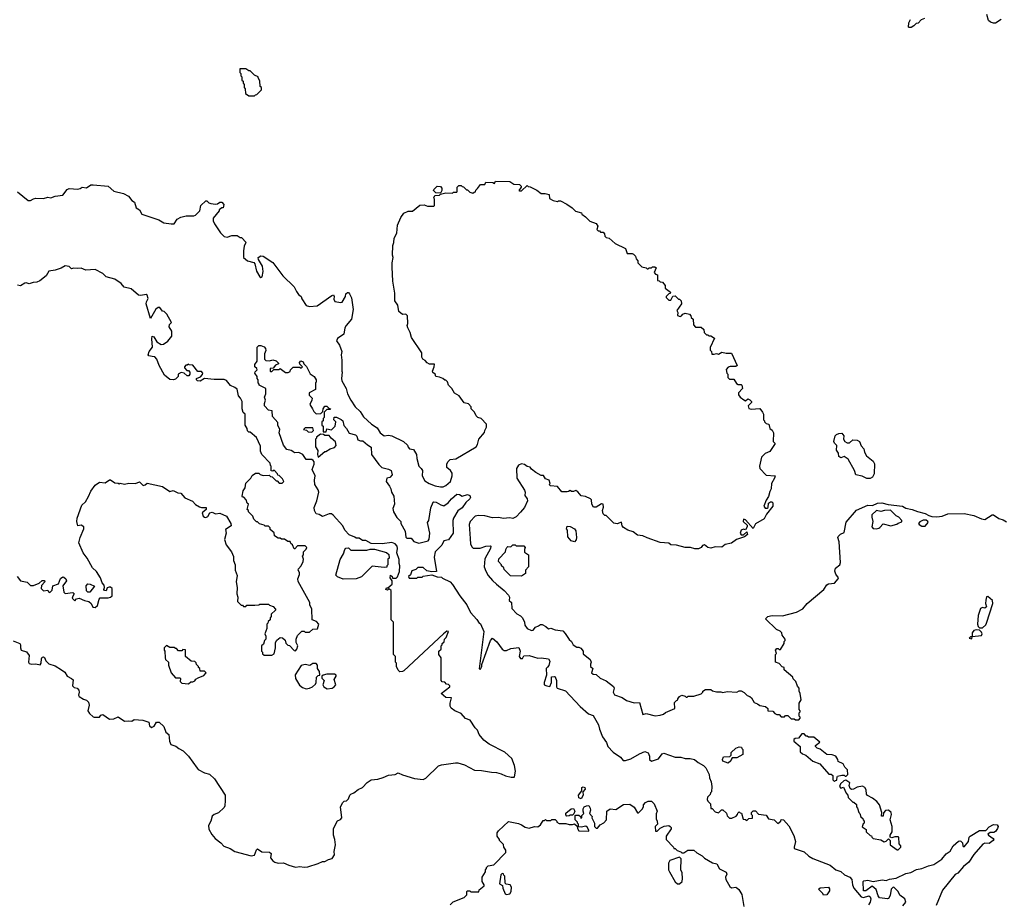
# Model space of a CAD drawing. Extents: x 1861455 to 2058065, y 200073 to 437907.
# Tile 562 of 574: x 1995226 to 2004326, y 410695 to 418863. Entities that reach past the tile are written whole.
import ezdxf

# ---------------------------------------------------------------- set-up
doc = ezdxf.new("R2010")
doc.units = 0

msp = doc.modelspace()

# ---------------------------------------------------------------- linework, layer by layer
at = {"layer": '0CON05XD'}
for points in [[(2003587, 418873), (2003557, 418863), (2003528.3, 418831.7), (2003511.7, 418828.3), (2003490, 418805), (2003465, 418790), (2003445, 418790), (2003440, 418795), (2003442.5, 418835), (2003460, 418865)], [(2004296.4, 418863.6), (2004245, 418832.5), (2004225, 418830), (2004199.3, 418839.3), (2004180, 418855), (2004165, 418910)], [(1997395, 418160), (1997405, 418170), (1997418.3, 418171.7), (1997460, 418215), (1997460, 418235), (1997450, 418245), (1997447, 418297), (1997430, 418325), (1997430, 418335), (1997395, 418350), (1997355, 418390), (1997345, 418390), (1997315, 418410), (1997261.7, 418408.3), (1997260, 418375), (1997270, 418365), (1997270, 418345), (1997280, 418335), (1997280, 418305), (1997290, 418295), (1997290, 418275), (1997300, 418265), (1997300, 418235), (1997310, 418225), (1997311.7, 418181.7), (1997345, 418160), (1997395, 418160)], [(1995205, 417272.5), (1995305, 417193.1), (1995325, 417191.4), (1995354.2, 417205.8), (1995375, 417212), (1995445, 417210), (1995485, 417221.2), (1995515, 417217.5), (1995555, 417232.5), (1995625, 417240), (1995665, 417292.5), (1995685, 417302.5), (1995765, 417297.1), (1995785, 417301.4), (1995805, 417316), (1995845, 417309.1), (1995884.4, 417335.6), (1995905, 417338.1), (1996045, 417324.2), (1996095, 417279.5), (1996185.7, 417255.7), (1996231.2, 417231.2), (1996262.3, 417192.3), (1996287.5, 417175), (1996301.2, 417125), (1996335, 417104.2), (1996355, 417064.3), (1996512.5, 417012.5), (1996557.5, 416985), (1996626.4, 416976.4), (1996655, 416977.5), (1996680.7, 417019.3), (1996715, 417037.5), (1996765, 417050), (1996835, 417050), (1996852.3, 417057.7), (1996892.5, 417095), (1996900, 417145), (1996945, 417190), (1996955, 417190), (1996975, 417170), (1996993, 417163), (1997035, 417157.5), (1997055, 417160), (1997075, 417177.5), (1997095, 417177.5), (1997113.3, 417155), (1997107.5, 417125), (1997095, 417122.5), (1997070, 417105), (1997070, 417095), (1997013, 417027), (1997013.8, 417005), (1997025.8, 416975), (1997082.4, 416892.4), (1997115, 416860), (1997145, 416853.8), (1997187, 416867), (1997235, 416867.5), (1997265, 416850), (1997275, 416850), (1997320, 416805), (1997311.7, 416798.3), (1997300.7, 416769.3), (1997294, 416725), (1997295.8, 416665), (1997330.8, 416635), (1997389.5, 416619.5), (1997399.4, 416605), (1997415, 416540), (1997446.7, 416485), (1997455, 416480), (1997466.7, 416485), (1997476.1, 416533.9), (1997468.8, 416585), (1997432.5, 416645), (1997430, 416665), (1997455, 416680), (1997475, 416677.5), (1997565, 416617.5), (1997657.5, 416495), (1997762.5, 416395), (1997785, 416350), (1997803.6, 416323.6), (1997827.5, 416305), (1997833.9, 416283.9), (1997875, 416222.5), (1997905, 416212.5), (1997975, 416217.5), (1998110, 416315), (1998125, 416320), (1998132.5, 416305), (1998128.3, 416278.3), (1998138.3, 416258.3), (1998195, 416247.5), (1998207, 416253), (1998237.5, 416305), (1998241.7, 416328.3), (1998255, 416340), (1998265, 416340), (1998275, 416330), (1998293, 416293), (1998306.7, 416185), (1998292.5, 416095), (1998243.3, 416036.7), (1998232.5, 416015), (1998222.5, 415955), (1998164.1, 415915.9), (1998153.3, 415895), (1998182.5, 415855), (1998202.5, 415795), (1998197.5, 415765), (1998203.3, 415715), (1998202.5, 415615), (1998207.5, 415605), (1998200, 415545), (1998203.3, 415525), (1998242.5, 415455), (1998256.7, 415405), (1998287.5, 415345), (1998326.7, 415285), (1998371.7, 415241.7), (1998403.4, 415193.4), (1998476.7, 415125), (1998529.3, 415089.3), (1998557.5, 415045), (1998595, 415017.5), (1998635, 415022.5), (1998666.4, 415016.4), (1998773, 414963), (1998809.3, 414929.3), (1998815, 414910), (1998830, 414895), (1998865, 414890), (1998893.3, 414845), (1998898, 414808), (1998913.8, 414735), (1998937.5, 414715), (1998947.5, 414695), (1998947, 414647), (1998970.7, 414600.7), (1999010, 414575), (1999065, 414553.3), (1999115, 414543.3), (1999140, 414545), (1999165, 414557.5), (1999206.4, 414593.6), (1999222.5, 414645), (1999221.7, 414671.7), (1999207.5, 414695), (1999173, 414723), (1999173.6, 414756.4), (1999185, 414780), (1999205, 414797.5), (1999257, 414803), (1999443.3, 414915), (1999456.7, 414935), (1999470, 414985), (1999521.7, 415048.3), (1999523.6, 415066.4), (1999540, 415095), (1999540, 415125), (1999490, 415175), (1999460, 415185), (1999445, 415200), (1999430, 415235), (1999400, 415265), (1999400, 415285), (1999375, 415312.5), (1999335, 415322.5), (1999286.4, 415386.4), (1999245, 415410), (1999220, 415455), (1999190, 415485), (1999180, 415515), (1999165, 415530), (1999155, 415530), (1999137, 415547), (1999105, 415560), (1999072.5, 415565), (1999067, 415587), (1999045, 415602.5), (1999041.2, 415615), (1999057.5, 415655), (1999058.3, 415678.3), (1999015, 415677.5), (1998990.7, 415690.7), (1998973, 415713), (1998952.5, 415725), (1998943.3, 415745), (1998942.5, 415785), (1998846.7, 415925), (1998835, 415970), (1998813.8, 416013.8), (1998807.5, 416035), (1998812.5, 416055), (1998810, 416125), (1998795, 416140), (1998765, 416137.5), (1998730, 416165), (1998720, 416225), (1998692.5, 416265), (1998692.5, 416335), (1998673.3, 416445), (1998667.5, 416575), (1998667.5, 416615), (1998677.5, 416665), (1998672.5, 416685), (1998673.3, 416775), (1998683.3, 416805), (1998686.7, 416845), (1998711.7, 416888.3), (1998717.5, 416965), (1998750, 417035), (1998777.5, 417075), (1998815, 417092.5), (1998857, 417093), (1998925, 417150), (1998965, 417152.5), (1998995, 417140), (1999055, 417140), (1999060, 417145), (1999060, 417205), (1999052.5, 417215), (1999061.7, 417238.3), (1999105, 417240), (1999115, 417250), (1999165, 417262.5), (1999225, 417260), (1999235, 417270), (1999265, 417270), (1999270, 417275), (1999270, 417315), (1999285, 417330), (1999305, 417330), (1999315, 417320), (1999328.3, 417318.3), (1999355, 417290), (1999365, 417290), (1999385, 417270), (1999415, 417260), (1999425, 417270), (1999438.3, 417271.7), (1999441.7, 417288.3), (1999458.3, 417301.7), (1999485, 417340), (1999525, 417340), (1999535, 417360), (1999597.5, 417357.5), (1999615, 417350), (1999625, 417370), (1999755, 417367.5), (1999793, 417343), (1999845, 417340), (1999860, 417325), (1999860, 417315), (1999840, 417285), (1999845, 417280), (1999865, 417280), (1999915, 417330), (1999925, 417320), (1999945, 417317.5), (2000005, 417287.5), (2000045, 417257.5), (2000083, 417257), (2000118.3, 417248.3), (2000121.7, 417211.7), (2000155, 417192.5), (2000195, 417182.5), (2000205, 417190), (2000225, 417187.5), (2000281.7, 417158.3), (2000333, 417123), (2000363, 417093), (2000418.3, 417078.3), (2000420, 417065), (2000455, 417040), (2000495, 417000), (2000555, 416980), (2000570, 416955), (2000560, 416925), (2000571.7, 416911.7), (2000585, 416910), (2000595, 416900), (2000618.3, 416898.3), (2000630, 416885), (2000633, 416863), (2000645, 416850), (2000675, 416842.5), (2000730, 416795), (2000825, 416747.5), (2000841.7, 416701.7), (2000885, 416702.5), (2000900, 416695), (2000917, 416677), (2000923, 416653), (2000940, 416635), (2000940, 416615), (2000975, 416580), (2001015, 416570), (2001025, 416560), (2001035, 416560), (2001045, 416570), (2001065, 416570), (2001075, 416580), (2001095, 416580), (2001108.3, 416568.3), (2001090, 416525), (2001101.7, 416511.7), (2001120, 416505), (2001121.7, 416451.7), (2001135, 416450), (2001145, 416440), (2001168.3, 416438.3), (2001190, 416405), (2001191.7, 416381.7), (2001240, 416345), (2001238.3, 416331.7), (2001225, 416330), (2001200, 416305), (2001200, 416295), (2001225, 416270), (2001245, 416270), (2001261.7, 416308.3), (2001285, 416310), (2001315, 416280), (2001325, 416280), (2001340, 416265), (2001342.5, 416235), (2001300, 416175), (2001307.5, 416155), (2001305, 416130), (2001329.3, 416120.7), (2001343, 416127), (2001355, 416142.5), (2001375, 416150), (2001415, 416140), (2001430, 416125), (2001431.7, 416111.7), (2001450, 416095), (2001453, 416043), (2001471.7, 416021.7), (2001525, 416020), (2001548.3, 415998.3), (2001551.7, 415971.7), (2001575, 415950), (2001585, 415950), (2001595, 415940), (2001615, 415940), (2001648.3, 415918.3), (2001608.3, 415831.7), (2001608.3, 415808.3), (2001620, 415795), (2001621.7, 415771.7), (2001645, 415770), (2001665, 415777.5), (2001685, 415772.5), (2001715, 415790), (2001755, 415780), (2001805, 415780), (2001857.5, 415665), (2001845, 415657.5), (2001793, 415657), (2001775, 415650), (2001755, 415630), (2001760, 415595), (2001770, 415585), (2001770, 415555), (2001785, 415540), (2001825, 415540), (2001850.7, 415500.7), (2001865, 415490), (2001895, 415490), (2001900, 415485), (2001906.4, 415453.6), (2001870, 415415), (2001870, 415395), (2001883.6, 415373.6), (2001918.3, 415348.3), (2001935, 415340), (2001955, 415357.5), (2001975, 415350), (2001990, 415335), (2001990, 415325), (2001960, 415295), (2001965, 415270), (2001985, 415262.5), (2002065, 415267.5), (2002092.5, 415235), (2002100, 415215), (2002100, 415165), (2002110, 415155), (2002110, 415145), (2002125, 415130), (2002150, 415125), (2002160, 415085), (2002179.3, 415069.3), (2002192.5, 415045), (2002190, 414965), (2002207.5, 414945), (2002157.7, 414872.3), (2002116.4, 414853.6), (2002081.7, 414818.3), (2002063.3, 414735), (2002067.5, 414715), (2002123.9, 414653.9), (2002206.7, 414645), (2002203.3, 414625), (2002173.3, 414575), (2002170, 414525), (2002157.7, 414502.3), (2002147.5, 414455), (2002125, 414420), (2002103.3, 414365), (2002115, 414347.5), (2002135, 414347.5), (2002142.5, 414355), (2002147.5, 414395), (2002165, 414407.5), (2002177, 414407), (2002187, 414397), (2002186.7, 414365), (2002127, 414293), (2002105, 414250), (2002025, 414202.5), (2002005, 414160), (2001935, 414240), (2001913.9, 414246.1), (2001913.8, 414223.8)], [(1999115, 417260), (1999071.7, 417261.7), (1999050, 417285), (1999052.5, 417295), (1999085, 417323.3), (1999115, 417322.5), (1999127.5, 417305), (1999127, 417283), (1999115, 417260)], [(1995202.5, 413715), (1995232.5, 413675), (1995295, 413662.5), (1995325, 413633.3), (1995355, 413633.3), (1995407, 413653), (1995435, 413680), (1995455, 413680), (1995460, 413665), (1995426.4, 413633.6), (1995426, 413605), (1995445, 413584), (1995485, 413590), (1995492.5, 413575), (1995505, 413567.5), (1995525, 413590), (1995531.7, 413628.3), (1995585, 413647.5), (1995604.2, 413695.8), (1995625, 413712.5), (1995635, 413710), (1995652.5, 413695), (1995660, 413675), (1995625, 413630), (1995635, 413570), (1995645, 413557.5), (1995717, 413567), (1995730, 413555), (1995717, 413533), (1995710, 413515), (1995735, 413490), (1995750, 413510), (1995775, 413516.7), (1995825, 413492.5), (1995865, 413483.3), (1995887.5, 413465), (1995903.6, 413433.6), (1995925, 413430), (1995945, 413446.7), (1995959.2, 413505), (1995971.3, 413518.7), (1996045, 413518.8), (1996065.9, 413524.1), (1996081.7, 413538.3), (1996080, 413605), (1996065, 413616.7), (1996053.6, 413616.4), (1996035, 413610), (1996025, 413582.5), (1996010, 413585), (1996003.6, 413596.4), (1996010, 413615), (1996007.5, 413635), (1995988.3, 413658.3), (1995973.3, 413705), (1995935, 413763.3), (1995898.8, 413795), (1995850.8, 413885), (1995814.2, 413935), (1995774.2, 414025.8), (1995783.8, 414075), (1995818.9, 414155), (1995819.2, 414175), (1995795, 414190.8), (1995764.2, 414184.2), (1995752.9, 414225), (1995757.5, 414255), (1995801.2, 414375), (1995833.8, 414406.2), (1995863.6, 414456.4), (1995882.5, 414505), (1995925, 414560), (1995963, 414587), (1996015, 414582.5), (1996055, 414610), (1996065, 414610), (1996105, 414582.5), (1996135, 414580), (1996145, 414572.5), (1996155, 414577.5), (1996195, 414570), (1996235, 414577.5), (1996295, 414576.7), (1996335, 414592.5), (1996368.3, 414558.3), (1996385, 414562.5), (1996405, 414580), (1996547, 414547), (1996615, 414502.5), (1996645, 414510), (1996688.3, 414488.3), (1996715, 414487.5), (1996753.9, 414443.9), (1996823.6, 414413.6), (1996850.7, 414380.7), (1996889.3, 414359.3), (1996905, 414353.3), (1996950, 414355), (1996950, 414335), (1996912.5, 414305), (1996922.5, 414275), (1996935, 414263.3), (1996945, 414261.2), (1996965, 414270), (1996985, 414303.3), (1997005, 414311.2), (1997035, 414294.3), (1997075, 414300), (1997136.7, 414275), (1997177.5, 414205), (1997180, 414185), (1997128.3, 414151.7), (1997133.3, 414115), (1997118.3, 414058.3), (1997135, 414010), (1997182.5, 413945), (1997201.7, 413901.7), (1997202.5, 413865), (1997217.5, 413825), (1997217.5, 413775), (1997236.7, 413725), (1997227.5, 413665), (1997237.5, 413615), (1997232.5, 413555), (1997242.5, 413525), (1997240, 413485), (1997271.7, 413451.7), (1997285, 413450), (1997295, 413440), (1997315, 413440), (1997325, 413450), (1997398.3, 413451.7), (1997435, 413452.5), (1997445, 413460), (1997525, 413460), (1997535, 413450), (1997568.3, 413438.3), (1997590, 413415), (1997590, 413405), (1997551.7, 413368.3), (1997550, 413345), (1997540, 413335), (1997540, 413315), (1997521.7, 413298.3), (1997520, 413285), (1997510, 413275), (1997510, 413235), (1997492.5, 413185), (1997500, 413165), (1997500, 413135), (1997490, 413125), (1997478.3, 413091.7), (1997460, 413075), (1997460, 413025), (1997470, 413015), (1997471.7, 413001.7), (1997485, 412990), (1997555, 412990), (1997578.3, 413001.7), (1997590, 413055), (1997590, 413105), (1997603.6, 413126.4), (1997635, 413152.5), (1997655, 413150), (1997678.3, 413128.3), (1997685, 413100), (1997705, 413080), (1997718.3, 413078.3), (1997761.7, 413031.7), (1997775, 413030), (1997787, 413043), (1997797.5, 413075), (1997780, 413105), (1997780, 413135), (1997795, 413170), (1997835, 413210), (1997855, 413210), (1997865, 413200), (1997905, 413200), (1997935, 413230), (1997978.3, 413231.7), (1997990, 413275), (1997968.3, 413298.3), (1997930, 413315), (1997927, 413413), (1997907.5, 413455), (1997906.4, 413476.4), (1997798.3, 413668.3), (1997797.5, 413695), (1997812.5, 413735), (1997811.7, 413751.7), (1997800, 413775), (1997803, 413787), (1997827, 413813), (1997847, 413853), (1997850, 413875), (1997840, 413905), (1997850, 413915), (1997850, 413945), (1997875, 413970), (1997880, 413985), (1997865, 414000), (1997795, 414000), (1997768.3, 413971.7), (1997761.7, 413971.7), (1997748.3, 414008.3), (1997731.7, 414021.7), (1997725, 414040), (1997705, 414040), (1997675, 414060), (1997645, 414060), (1997635, 414070), (1997615, 414070), (1997581.7, 414091.7), (1997578.3, 414118.3), (1997541.7, 414151.7), (1997540, 414165), (1997525, 414180), (1997495, 414180), (1997485, 414190), (1997443, 414203), (1997425, 414220), (1997415, 414220), (1997390, 414245), (1997380, 414275), (1997340, 414315), (1997340, 414325), (1997330, 414335), (1997340, 414385), (1997330, 414395), (1997320, 414425), (1997298.3, 414448.3), (1997285, 414450), (1997281.7, 414458.3), (1997293, 414507), (1997310, 414535), (1997315, 414580), (1997362.5, 414625), (1997375, 414650), (1997405, 414670), (1997435, 414670), (1997448.3, 414658.3), (1997475, 414650), (1997531.7, 414651.7), (1997545, 414640), (1997558.3, 414638.3), (1997595, 414600), (1997605, 414600), (1997625, 414580), (1997651.7, 414578.3), (1997667.5, 414595), (1997655, 414620), (1997625, 414650), (1997611.7, 414651.7), (1997610, 414665), (1997578.3, 414698.3), (1997565, 414690), (1997551.7, 414691.7), (1997550, 414735), (1997543, 414743), (1997540, 414765), (1997462.5, 414845), (1997452.5, 414875), (1997451.7, 414921.7), (1997415, 415000), (1997355, 415050), (1997345, 415050), (1997331.7, 415061.7), (1997330, 415085), (1997310, 415115), (1997310, 415215), (1997293, 415233), (1997282.5, 415265), (1997282.5, 415335), (1997267.5, 415365), (1997247.5, 415385), (1997236.1, 415446.1), (1997215, 415462.5), (1997175, 415480), (1997136.4, 415526.4), (1997116.1, 415536.1), (1997025, 415536.2), (1996935, 415547.5), (1996895, 415522.5), (1996870, 415525), (1996860, 415535), (1996860, 415545), (1996898.3, 415561.7), (1996917, 415583), (1996920, 415595), (1996905, 415610), (1996871.7, 415611.7), (1996825, 415670), (1996792.5, 415672.5), (1996785, 415680), (1996775, 415670), (1996761.7, 415668.3), (1996750, 415655), (1996750, 415645), (1996771.7, 415621.7), (1996785, 415620), (1996800, 415605), (1996800, 415585), (1996788.3, 415571.7), (1996775, 415570), (1996747, 415597), (1996718.3, 415601.7), (1996690, 415585), (1996690, 415565), (1996665, 415540), (1996646.7, 415533.3), (1996615, 415537.5), (1996565, 415577.5), (1996513.8, 415665), (1996494, 415725), (1996475, 415745.8), (1996450.5, 415750.5), (1996420, 415755), (1996413.3, 415765), (1996422, 415795), (1996452.9, 415835), (1996447.5, 415912.5), (1996451.7, 415938.3), (1996465, 415932.5), (1996495, 415886.7), (1996535, 415860), (1996555.6, 415864.4), (1996595, 415890), (1996631.7, 415938.3), (1996632.5, 415985), (1996607.5, 416025), (1996610, 416045), (1996630, 416065), (1996585, 416140), (1996560, 416165), (1996545, 416170), (1996521.7, 416201.7), (1996505, 416202.5), (1996485, 416187.5), (1996435, 416100), (1996396.2, 416235), (1996396.7, 416255), (1996412.5, 416285), (1996405, 416317.5), (1996395, 416322.5), (1996345, 416313.3), (1996325, 416317.5), (1996256.1, 416376.1), (1996191.7, 416391.7), (1996163, 416423), (1996105, 416463.3), (1996025, 416487.5), (1995995, 416516.7), (1995925, 416553.8), (1995837, 416547), (1995795, 416567.5), (1995765, 416562.5), (1995725, 416567.5), (1995705, 416560), (1995682.5, 416582.5), (1995645, 416587.5), (1995610, 416565), (1995555, 416546.7), (1995495, 416540), (1995471.2, 416495), (1995412, 416448)], [(1995412, 416448), (1995385, 416436.2), (1995350, 416435), (1995315, 416420), (1995285, 416430), (1995275, 416427.5), (1995235, 416402.5), (1995205, 416410)], [(1995165, 413122), (1995226.7, 413095), (1995233.8, 413085), (1995232.5, 413055), (1995238.8, 413035), (1995288.3, 413018.3), (1995312.5, 412985), (1995307.8, 412925), (1995315, 412911.1), (1995335, 412904.7), (1995375, 412908.9), (1995415, 412898), (1995425.6, 412915), (1995427.1, 412955), (1995435, 412970), (1995445, 412972.5), (1995455.5, 412965.5), (1995467.5, 412935), (1995495, 412908), (1995555, 412890), (1995612.9, 412852.9), (1995642, 412832), (1995663.6, 412793.6), (1995705, 412773.8), (1995720, 412760), (1995715.6, 412705.6), (1995730.9, 412690.9), (1995756, 412685), (1995773.8, 412665), (1995777.3, 412647.3), (1995770.9, 412619.1), (1995776.9, 412605), (1995815, 412580.6), (1995845, 412572), (1995862, 412555), (1995868.2, 412525), (1995856.7, 412475), (1995870.7, 412450.7), (1995905, 412419.2), (1995915, 412414.4), (1995963.3, 412416.7), (1995977, 412433), (1995995, 412440), (1996055, 412396.7), (1996095, 412401.2), (1996135, 412420), (1996195, 412378.8), (1996235, 412382.5), (1996261.7, 412378.3), (1996285, 412392.5), (1996365, 412387.5), (1996420, 412370), (1996426.2, 412335), (1996445, 412319.2), (1996469.3, 412330.7), (1996489.3, 412370.7), (1996515, 412368.8), (1996558.3, 412328.3), (1996575.9, 412275.9), (1996603.3, 412255), (1996610, 412195), (1996623.2, 412163.2), (1996668.3, 412148.3), (1996695.9, 412125.9), (1996736.2, 412105), (1996786.2, 412055), (1996865, 411943.3), (1996875, 411932), (1996935, 411901.2), (1996979.2, 411889.2), (1997025.7, 411845.7), (1997124.1, 411694.1), (1997126.7, 411645), (1997122.5, 411595), (1997115, 411580), (1997065, 411530), (1997023, 411517), (1997005, 411500), (1996993.3, 411455), (1996972.5, 411415), (1996975, 411380), (1997001.7, 411331.7), (1997033.6, 411293.6), (1997085, 411252.5), (1997111.7, 411221.7), (1997170.7, 411200.7), (1997215, 411173.8), (1997365, 411134), (1997395, 411140), (1997415, 411190), (1997425, 411197.5), (1997465, 411170.8), (1997535, 411168.8), (1997548.8, 411155), (1997543.9, 411113.9), (1997565, 411088.8), (1997585, 411076), (1997615, 411066.2), (1997665, 411070), (1997715, 411047.5), (1997775, 411030), (1997815, 411036), (1997855, 411029.4), (1997887.9, 411032.1), (1997985, 411062.5), (1998025, 411082.5), (1998045, 411082.5), (1998080.7, 411099.3), (1998115, 411110), (1998136.4, 411143.6), (1998133.3, 411175), (1998146.2, 411235), (1998140, 411285), (1998127.5, 411325), (1998127.5, 411385), (1998162, 411458), (1998190.5, 411469.5), (1998202, 411485), (1998192.5, 411585), (1998212.5, 411625), (1998225, 411637.5), (1998247, 411643), (1998265, 411660), (1998276.7, 411695), (1998285, 411703.3), (1998315, 411716.2), (1998353, 411747), (1998393.3, 411765), (1998438.3, 411811.7), (1998475, 411836.2), (1998535, 411843.3), (1998585, 411856.2), (1998635, 411878.8), (1998695, 411886.7), (1998725, 411900), (1998765, 411881.2), (1998875, 411849.2), (1998955, 411839.2), (1998978.9, 411851.1), (1999097.5, 411965), (1999125, 411976), (1999255, 411993.8), (1999275, 411993.8), (1999335.9, 411975.9), (1999430, 411925), (1999493.6, 411923.6), (1999585, 411906.2), (1999633.3, 411903.3), (1999675, 411892.5), (1999715, 411873.3), (1999768.3, 411861.7), (1999795, 411860), (1999800, 411865), (1999807.5, 411915), (1999799.3, 411969.3), (1999775, 412032.5), (1999710.5, 412090.5), (1999565, 412166.2), (1999515, 412203.3), (1999471.2, 412255), (1999456, 412295), (1999435.7, 412315.7), (1999388.3, 412388.3), (1999345, 412403.3), (1999305, 412450), (1999246.7, 412475), (1999215, 412500), (1999205.8, 412515.8), (1999204, 412545), (1999217.5, 412595), (1999165, 412597.5), (1999120, 412635), (1999200, 412695), (1999200, 412705), (1999188.3, 412718.3), (1999171.7, 412721.7), (1999155, 412740), (1999131.7, 412741.7), (1999120, 412755), (1999120, 412965), (1999100, 412995), (1999100, 413025), (1999120, 413045), (1999120, 413075), (1999130, 413085), (1999130, 413095), (1999148.3, 413111.7), (1999153, 413137), (1999167, 413153), (1999188.3, 413208.3), (1999175, 413210), (1999143.6, 413186.4), (1998775, 412842.5), (1998763, 412837), (1998740, 412835), (1998725, 412850), (1998710, 412885), (1998710, 412915), (1998700, 412925), (1998700, 412975), (1998680, 412995), (1998680, 413295), (1998660, 413315), (1998660, 413585), (1998645, 413600), (1998635, 413600), (1998625, 413590), (1998610, 413595), (1998615, 413610), (1998628.3, 413611.7), (1998670, 413645), (1998670, 413675), (1998650, 413705), (1998651.7, 413728.3), (1998670, 413715), (1998671.7, 413701.7), (1998705, 413700), (1998717, 413713), (1998737, 413763), (1998740, 413815), (1998732.5, 413835), (1998731.7, 413871.7), (1998712.5, 413935), (1998718.8, 413975), (1998715.9, 413995.9), (1998697.3, 414017.3), (1998665, 414031.2), (1998575, 414017.5), (1998475, 414020), (1998425, 414050), (1998395, 414050), (1998365, 414070), (1998335, 414070), (1998325, 414080), (1998271.7, 414101.7), (1998230, 414145), (1998213, 414183), (1998123.9, 414283.9), (1998107.5, 414295), (1998085, 414294), (1998025, 414272), (1997995, 414289.2), (1997967.5, 414295), (1997950, 414325), (1997946.2, 414355), (1997972.5, 414415), (1997991.2, 414495), (1997985.7, 414515.7), (1997954.2, 414565), (1997950, 414605), (1997956.4, 414646.4), (1997928.8, 414705), (1997946.7, 414755), (1997947, 414777), (1997939.3, 414789.3), (1997925, 414796.7), (1997875, 414797.5), (1997842.7, 414842.7), (1997824.3, 414854.3), (1997805, 414861.4), (1997765, 414860), (1997749.3, 414870.7), (1997735, 414880.8), (1997695, 414890), (1997665, 414931.2), (1997624.2, 415045), (1997630, 415075), (1997613.3, 415115), (1997610.7, 415140.7), (1997562.5, 415195), (1997558.3, 415248.3), (1997525, 415252.5), (1997490, 415295), (1997487.5, 415315), (1997497.5, 415345), (1997487.5, 415375), (1997500, 415405), (1997500, 415455), (1997440, 415485), (1997440, 415495), (1997430, 415505), (1997430, 415535), (1997420, 415545), (1997420, 415565), (1997400, 415595), (1997401.7, 415608.3), (1997420, 415625), (1997418.3, 415638.3), (1997400, 415655), (1997400, 415675), (1997420, 415705), (1997420, 415835), (1997435, 415850), (1997455, 415850), (1997485, 415837.5), (1997497.5, 415825), (1997502.5, 415805), (1997487.5, 415775), (1997487.5, 415745), (1997490, 415725), (1997501.7, 415711.7), (1997535, 415710), (1997565, 415717.5), (1997595, 415710), (1997618.3, 415688.3), (1997618.3, 415681.7), (1997591.7, 415668.3), (1997568.3, 415641.7), (1997541.7, 415638.3), (1997540, 415615), (1997545, 415610), (1997555, 415610), (1997575, 415630), (1997625, 415630), (1997635, 415640), (1997683, 415603), (1997707, 415603), (1997725, 415610), (1997730, 415625), (1997755, 415650), (1997815, 415650), (1997828.3, 415641.7), (1997840, 415655), (1997815, 415680), (1997812.5, 415695), (1997825, 415710), (1997845, 415700), (1997851.7, 415681.7), (1997877, 415657), (1997909.3, 415589.3), (1997946.7, 415565), (1997967.5, 415535), (1997967, 415513), (1997960, 415505), (1997960, 415445), (1997900, 415415), (1997903, 415393), (1997930, 415365), (1997927.5, 415345), (1997907.5, 415305), (1997932.5, 415265)], [(1997932.5, 415265), (1997945, 415240), (1997965, 415220), (1998008.3, 415221.7), (1998028.3, 415241.7), (1998030, 415265), (1998045, 415290), (1998065, 415290), (1998081.7, 415271.7), (1998100, 415265), (1998095, 415260), (1998065, 415260), (1998040, 415235), (1998040, 415185), (1998030, 415175), (1998030, 415155), (1998020, 415145), (1998020, 415115), (1998030, 415105), (1998031.7, 415051.7), (1998058.3, 415051.7), (1998065, 415080), (1998107, 415073), (1998142.5, 415105), (1998147.5, 415145), (1998130, 415165), (1998131.7, 415188.3), (1998155, 415187.5), (1998198.3, 415168.3), (1998213.6, 415153.6), (1998222, 415112), (1998246.7, 415085), (1998270.5, 415040.5), (1998330, 415025), (1998341.7, 415011.7), (1998350.7, 414980.7), (1998375, 414970), (1998398.8, 414968.8), (1998441.7, 414931.7), (1998475, 414912.5), (1998476.7, 414845), (1998545, 414750), (1998573, 414723), (1998635, 414707.5), (1998660, 414695), (1998670, 414655), (1998648.3, 414631.7), (1998620, 414625), (1998612.5, 414595), (1998645, 414550), (1998657.5, 414525), (1998662.5, 414495), (1998685, 414460), (1998689.2, 414385), (1998676.2, 414345), (1998680, 414315), (1998710.7, 414260.7), (1998750, 414225), (1998747.5, 414205), (1998787.5, 414135), (1998795, 414080), (1998805, 414070), (1998845, 414070), (1998870, 414040), (1998913.6, 414023.6), (1999000, 414045), (1999009.3, 414060.7), (1999016.2, 414115), (1999002.5, 414187.5), (1998994, 414215), (1999006, 414235), (1999025, 414350), (1999047, 414403), (1999055, 414407.5), (1999075, 414403.3), (1999117.3, 414377.3), (1999145, 414370), (1999185, 414396.7), (1999217.5, 414435), (1999265, 414475.8), (1999290, 414475), (1999315, 414460), (1999365, 414472.5), (1999387.5, 414465), (1999392.5, 414445), (1999387.5, 414435), (1999350, 414400), (1999315, 414351.2), (1999275.8, 414324.2), (1999234.3, 414255.7), (1999228.6, 414235), (1999231.2, 414115), (1999190, 414055), (1999145.6, 414044.4), (1999128, 414005), (1999066.7, 413945), (1999057.5, 413895), (1999078.3, 413761.7), (1999035, 413760), (1998988.3, 413768.3), (1998955, 413800), (1998905, 413800), (1998888.3, 413781.7), (1998851.7, 413768.3), (1998838.3, 413731.7), (1998820, 413715), (1998825, 413700), (1998895, 413700), (1998905, 413710), (1998945, 413710), (1998955, 413720), (1999035, 413730), (1999085, 413712.5), (1999125, 413710), (1999135, 413700), (1999205, 413666.7), (1999225, 413642.5), (1999295, 413537.5), (1999360, 413455), (1999391.7, 413381.7), (1999449.5, 413319.5), (1999472.5, 413285), (1999485, 413277.5), (1999517, 413207), (1999471.7, 412861.7), (1999485, 412860), (1999497.5, 412885), (1999498.3, 412901.7), (1999576.7, 413125), (1999595, 413146.7), (1999635, 413111.2), (1999685.5, 413045.5), (1999702.4, 413032.4), (1999725, 413032.2), (1999765, 413048.8), (1999838.8, 413058.8), (1999850, 413025), (1999842.2, 412975), (1999855, 412957.5), (1999872.5, 412957.5), (1999886.7, 412983.3), (1999935, 412984.4), (2000015, 412959.4), (2000045.7, 412964.3), (2000114.2, 412955), (2000126.7, 412933.3), (2000115.8, 412894.2), (2000103.3, 412876.7), (2000092.5, 412865), (2000093.3, 412805), (2000072.9, 412735), (2000074.2, 412715), (2000096.4, 412703.6), (2000125, 412700), (2000140, 412735), (2000141.7, 412788.3), (2000165, 412792.5), (2000175, 412787.5), (2000187.5, 412755), (2000187.5, 412695), (2000192.5, 412685), (2000269.1, 412659.1), (2000405, 412512.5), (2000482.5, 412445), (2000525, 412430), (2000576, 412345), (2000584.2, 412305), (2000612, 412235), (2000650, 412180), (2000661.2, 412145), (2000712.3, 412092.3), (2000777.5, 412045), (2000803.9, 412013.9), (2000826.4, 412013.6), (2000875, 412030), (2000955, 412076.7), (2001005, 412098), (2001035.8, 412085.8), (2001046.2, 412055), (2001046.7, 412025), (2001065, 412008.8), (2001130.5, 412029.5), (2001164.5, 412075.5), (2001178.3, 412081.7), (2001285, 412046.2), (2001335, 412046.2), (2001375.9, 412034.1), (2001423.6, 412033.6), (2001463.6, 412023.6), (2001497.5, 411995), (2001545, 411970), (2001566.1, 411946.1), (2001597.5, 411885), (2001600, 411855), (2001616.4, 411816.4), (2001622.5, 411775), (2001620, 411725), (2001610, 411715), (2001608.3, 411701.7), (2001583, 411677), (2001580, 411655), (2001585, 411640), (2001610, 411615), (2001615, 411570), (2001625, 411570), (2001655, 411540), (2001685, 411530), (2001711.7, 411558.3), (2001725, 411560), (2001758.3, 411528.3), (2001763, 411503), (2001785, 411482.5), (2001807, 411483), (2001848.3, 411501.7), (2001860, 411515), (2001861.7, 411528.3), (2001875, 411540), (2001885, 411530), (2001898.3, 411528.3), (2001911.7, 411471.7), (2001935, 411470), (2001945, 411460), (2001965, 411480), (2001998.3, 411481.7), (2002000, 411505), (2001990, 411515), (2001990, 411535), (2002005, 411550), (2002025, 411550), (2002055, 411520), (2002125, 411510), (2002147, 411477), (2002200, 411465), (2002233, 411433), (2002260, 411455), (2002265, 411470), (2002285, 411467.5), (2002335, 411410), (2002381.7, 411321.7), (2002397.5, 411265), (2002382.5, 411215), (2002385, 411200), (2002475, 411170), (2002520.7, 411130.7), (2002555, 411110), (2002715, 411046.7), (2002767.5, 411005), (2002815, 410987.5), (2002847.8, 410957.8), (2002897.3, 410937.3), (2002915.4, 410915), (2002923.2, 410865), (2002935.8, 410835), (2003003.3, 410755), (2003025, 410747.5), (2003075, 410762.5), (2003087.5, 410755), (2003093, 410737), (2003085.9, 410704.1), (2003070.7, 410679.3)], [(1997925, 415050), (1997940, 415065), (1997935, 415090), (1997865, 415090), (1997850, 415075), (1997878.3, 415068.3), (1997893, 415053), (1997925, 415050)], [(1997985, 414820), (1998045, 414870), (1998055, 414870), (1998095, 414897.5), (1998135, 414907.5), (1998151.7, 414928.3), (1998145, 414960), (1998103.6, 414993.6), (1998085, 415020), (1998045, 415020), (1998035, 415030), (1998005, 415032.5), (1997970, 415005), (1997970, 414995), (1997960, 414985), (1997960, 414915), (1997981.7, 414881.7), (1997977.5, 414845), (1997985, 414820)], [(2003055, 414621.5), (2003013, 414643), (2002954.2, 414655), (2002940, 414695), (2002881.2, 414801.2), (2002846.4, 414826.4), (2002815, 414813.8), (2002796.7, 414825), (2002793.8, 414855), (2002775.7, 414885), (2002777.4, 414927.4), (2002757.7, 414947.7), (2002751.2, 414965), (2002763.3, 415015), (2002775, 415027.5), (2002795, 415037.5), (2002825, 415040), (2002841.2, 415015), (2002840, 414985), (2002852.5, 414965), (2002875, 414950), (2002895, 414952.5), (2002925, 414978.6), (2002965, 414976.2), (2002988.1, 414965), (2003002.5, 414922.5), (2003026.7, 414895), (2003033.3, 414865), (2003051.7, 414831.7), (2003112.9, 414782.9), (2003127, 414757), (2003121.5, 414665), (2003106.4, 414635), (2003085, 414622.9), (2003055, 414621.5)], [(2001913.8, 414223.8), (2001950, 414190), (2001950, 414175), (2001935, 414147.5), (2001915, 414154), (2001895, 414144.2), (2001883.3, 414115), (2001895, 414102.5), (2001915, 414102.5), (2001945, 414127.5), (2001952.5, 414105), (2001925, 414083.3), (2001851.7, 414058.3), (2001805, 414023.3), (2001747.5, 414012.5), (2001715, 413986.2), (2001655, 413988.8), (2001615, 413976.7), (2001585, 413982.5), (2001555, 414008), (2001536.9, 414003.1), (2001525, 413983.3), (2001498.3, 413971.7), (2001465, 413971.2), (2001425, 413983.3), (2001375, 413983.3), (2001296.4, 414006.4), (2001245, 414007.5), (2001225, 414022.5), (2001145, 414030), (2001025, 414072.5), (2000985, 414092.5), (2000935, 414097.5), (2000895, 414130), (2000845, 414143.3), (2000805, 414167.5), (2000793.3, 414185), (2000788.3, 414218.3), (2000748.3, 414201.7), (2000718.3, 414208.3), (2000645, 414280), (2000635, 414280), (2000620, 414295), (2000612.5, 414325), (2000621.7, 414358.3), (2000620, 414385), (2000603, 414387), (2000555, 414357.5), (2000528.3, 414358.3), (2000513, 414383), (2000510, 414425), (2000500, 414435), (2000456.4, 414456.4), (2000415, 414462.5), (2000385, 414500), (2000365, 414510), (2000345, 414502.5), (2000325, 414502.5), (2000315, 414510), (2000297, 414503), (2000285, 414497.5), (2000235, 414497.5), (2000195, 414547.5), (2000133, 414553), (2000120, 414565), (2000130, 414575), (2000120, 414605), (2000085, 414620), (2000068.3, 414648.3), (2000045, 414650), (1999995, 414677.5), (1999957, 414707), (1999945, 414727.5), (1999915, 414733.3), (1999890.7, 414750.7), (1999865, 414756.7), (1999837.5, 414745), (1999817.5, 414715), (1999820, 414625), (1999890, 414515), (1999897.5, 414495), (1999893.3, 414465), (1999915, 414432.5), (1999918.8, 414415), (1999892.5, 414355), (1999855, 414310), (1999813, 414267), (1999785, 414252.5), (1999755, 414257.5), (1999695, 414252.5), (1999655, 414260), (1999595, 414256.7), (1999526.4, 414276.4), (1999465, 414281.2), (1999435, 414273.3), (1999390, 414225), (1999380, 414195), (1999388.3, 414068.3), (1999393.3, 414015), (1999407, 413987), (1999418.3, 413978.3), (1999483, 413977), (1999535, 413996.7), (1999575, 414000), (1999580, 413995), (1999577.5, 413975), (1999525, 413880), (1999520, 413805), (1999533.3, 413765), (1999556.4, 413726.4), (1999595, 413677.5), (1999632.5, 413645), (1999705, 413586.7), (1999745, 413542.5), (1999752.5, 413525), (1999750, 413495), (1999770, 413475), (1999775, 413420), (1999820.7, 413370.7), (1999855, 413352.5), (1999873.3, 413335), (1999890, 413295), (1999894, 413265), (1999917.5, 413235), (1999955, 413216.7), (1999971.7, 413218.3), (1999991.7, 413248.3), (2000021.7, 413258.3), (2000038.3, 413271.7), (2000055, 413272.5), (2000090, 413255), (2000113, 413233), (2000135, 413236.7), (2000175, 413222), (2000245, 413212.5), (2000268.3, 413188.3), (2000305, 413132.5), (2000326.4, 413116.4), (2000342.5, 413085), (2000375, 413062.5), (2000395, 413062.5), (2000413, 413053), (2000432.5, 413025), (2000435, 413000), (2000498.3, 412948.3), (2000506.7, 412925), (2000500, 412905), (2000502.5, 412885), (2000522.5, 412865), (2000510, 412825), (2000525, 412813.3), (2000555, 412810), (2000590, 412775), (2000645, 412751.2), (2000715, 412697.5), (2000720, 412685), (2000711.9, 412645), (2000722.8, 412622.8), (2000795, 412596.2), (2000835, 412570), (2000905, 412547.5), (2000955, 412550), (2000985, 412440), (2001015, 412450), (2001098.3, 412428.3), (2001145, 412432.5), (2001175, 412442.5), (2001195, 412460), (2001280, 412495), (2001278.3, 412551.7), (2001295, 412570), (2001310, 412575), (2001310, 412585), (2001325, 412607.5), (2001345, 412617.5), (2001375, 412610), (2001385, 412600), (2001395, 412600), (2001405, 412610), (2001455, 412610), (2001525, 412630), (2001540, 412645), (2001540, 412655), (2001565, 412670), (2001585, 412672.5), (2001615, 412670), (2001628.3, 412658.3), (2001665, 412650), (2001705, 412650), (2001725, 412642.5), (2001765, 412652.5), (2001855, 412647.5), (2001875, 412660), (2001895, 412660), (2001923, 412643), (2001950, 412615), (2001975, 412607.5), (2001990, 412595), (2002015, 412552.5), (2002045, 412540), (2002065, 412522.5), (2002120, 412515), (2002140, 412495), (2002140, 412475), (2002185, 412470), (2002205, 412450), (2002225, 412440), (2002245, 412440), (2002265, 412420), (2002295, 412420), (2002305, 412430), (2002325, 412430), (2002355, 412400), (2002385, 412400), (2002395, 412390), (2002428.3, 412391.7), (2002440, 412405), (2002440, 412415), (2002430, 412425), (2002430, 412455), (2002440, 412465), (2002440, 412475), (2002430, 412485), (2002430, 412545), (2002447.5, 412575), (2002440, 412635), (2002430, 412655), (2002430, 412685), (2002413, 412703), (2002400, 412745), (2002375, 412770), (2002370, 412785), (2002291.7, 412851.7), (2002290, 412875), (2002271.7, 412881.7), (2002245, 412910), (2002210, 412925), (2002210, 412995), (2002220, 413005), (2002210, 413035), (2002225, 413050), (2002235, 413050), (2002245, 413040), (2002258.3, 413041.7), (2002290, 413095), (2002290, 413115), (2002300, 413125), (2002300, 413135), (2002273, 413173), (2002270, 413195), (2002255, 413210), (2002220, 413225), (2002120, 413325), (2002140, 413345), (2002165, 413352.5), (2002185, 413356.7), (2002275, 413352.5), (2002405, 413387.5), (2002465, 413417.5), (2002503.3, 413465), (2002657.5, 413595), (2002685, 413640), (2002701.7, 413648.3), (2002757, 413653), (2002791.2, 413695), (2002792, 413705), (2002768.4, 413738.4), (2002759.1, 413765), (2002765, 413792.2), (2002805.7, 413825), (2002811.9, 413845), (2002800, 414035), (2002787.5, 414075), (2002790, 414085), (2002811.7, 414108.3), (2002845, 414123.3), (2002865, 414218.8), (2002961.1, 414328.9), (2003065, 414376.5), (2003107.3, 414372.7), (2003155, 414394), (2003195, 414395.8), (2003251.7, 414381.7), (2003385, 414366), (2003415, 414347.5), (2003475, 414336.7), (2003525, 414316.7), (2003595, 414298.8), (2003628.3, 414278.3), (2003655, 414270), (2003703.6, 414266.4), (2003750, 414275), (2003805, 414293.8), (2003955, 414296.7), (2004045, 414281.2), (2004115, 414248.8), (2004145, 414243.8), (2004213.9, 414286.1), (2004225, 414286.7), (2004275, 414252.5), (2004315, 414240), (2004345, 414222.5)], [(2003145, 414157.5), (2003165, 414163.3), (2003175, 414167.5), (2003205, 414202.5), (2003275.9, 414184.1), (2003331.7, 414198.3), (2003345, 414210), (2003378.3, 414221.7), (2003380, 414235), (2003350, 414265), (2003325, 414277.5), (2003275, 414330), (2003217, 414327), (2003185, 414316.7), (2003145, 414326.7), (2003101.2, 414285), (2003100, 414265), (2003112, 414225), (2003102.5, 414175), (2003115, 414160), (2003145, 414157.5)], [(2003595, 414182.5), (2003622.5, 414215), (2003620, 414225), (2003605, 414236.7), (2003575, 414237.5), (2003545, 414222.5), (2003533, 414207), (2003540, 414195), (2003565, 414182.5), (2003595, 414182.5)], [(2000355, 414037.5), (2000322.5, 414045), (2000293, 414083), (2000290, 414145), (2000280, 414155), (2000285, 414180), (2000315, 414177.5), (2000355, 414157.5), (2000367, 414137), (2000372.5, 414075), (2000370, 414055), (2000355, 414037.5)], [(1998215, 413690), (1998163, 413713), (1998148.3, 413728.3), (1998188.3, 413871.7), (1998217.5, 413925), (1998230, 413965), (1998241.7, 413978.3), (1998265, 413980), (1998285, 413960), (1998435, 413960), (1998465, 413967.5), (1998505, 413967.5), (1998617, 413937), (1998638.3, 413918.3), (1998640, 413885), (1998630, 413875), (1998630, 413825), (1998620, 413815), (1998618.3, 413801.7), (1998595, 413797.5), (1998485, 413812.5), (1998386.1, 413713.9), (1998335, 413693.3), (1998215, 413690)], [(1999865, 413720), (1999761.7, 413721.7), (1999705, 413780), (1999700, 413795), (1999680, 413815), (1999680, 413825), (1999652.5, 413855), (1999655, 413880), (1999717, 413943), (1999717.5, 413965), (1999727, 413983), (1999738.3, 413991.7), (1999765, 413990), (1999785, 414010), (1999805, 414010), (1999815, 414000), (1999885, 414000), (1999897.5, 413985), (1999890, 413965), (1999891.7, 413941.7), (1999930, 413915), (1999930, 413805), (1999900, 413775), (1999900, 413745), (1999865, 413720)], [(1995855, 413570), (1995843, 413583), (1995840.7, 413629.3), (1995855, 413646.7), (1995876.4, 413646.4), (1995917, 413627), (1995875, 413572.5), (1995855, 413570)], [(2004095, 413240), (2004125, 413242.5), (2004155, 413270), (2004162.5, 413285), (2004218.8, 413465), (2004216.2, 413495), (2004175, 413530), (2004161.7, 413528.3), (2004153.9, 413496.1), (2004152.5, 413465), (2004160, 413435), (2004147, 413423), (2004125, 413430), (2004105, 413421.2), (2004082.9, 413355), (2004076.7, 413275), (2004083, 413253), (2004095, 413240)], [(2004025, 413140), (2004030, 413160), (2004115, 413171.2), (2004122.5, 413185), (2004115, 413200), (2004095, 413220), (2004065, 413223.3), (2004045, 413216.2), (2004028.8, 413195), (2004030, 413160), (2004013.3, 413156.7), (2004000, 413145), (2004025, 413140)], [(1996785, 412722.5), (1996808.3, 412741.7), (1996827, 412743), (1996845, 412752.5), (1996853.6, 412766.4), (1996875, 412780), (1996928.3, 412801.7), (1996950, 412825), (1996935, 412840), (1996895, 412840), (1996890, 412865), (1996880, 412875), (1996880, 412885), (1996861.7, 412901.7), (1996858.3, 412918.3), (1996845, 412930), (1996811.7, 412931.7), (1996760, 412975), (1996758.3, 413038.3), (1996735, 413040), (1996725, 413030), (1996695, 413030), (1996675, 413050), (1996665, 413050), (1996655, 413060), (1996615, 413060), (1996581.7, 413078.3), (1996560, 413055), (1996560, 413035), (1996567.5, 413025), (1996570, 412965), (1996575, 412950), (1996600, 412925), (1996602.5, 412895), (1996627.5, 412825), (1996665, 412780), (1996705, 412780), (1996711.7, 412771.7), (1996710, 412745), (1996725, 412730), (1996785, 412722.5)], [(1997875, 412676), (1997905, 412683.3), (1997933.8, 412696.2), (1997959.3, 412720.7), (1997967.5, 412735), (1997970, 412785), (1997985, 412800), (1998000, 412805), (1997997, 412837), (1997980, 412865), (1997980, 412895), (1997965, 412910), (1997935, 412910), (1997907.5, 412892.5), (1997865, 412903.3), (1997826.2, 412893.8), (1997772.5, 412807.5), (1997774, 412774), (1997811.4, 412711.4), (1997840.3, 412690.3), (1997875, 412676)], [(1998067.4, 412677.4), (1998115, 412684.2), (1998134, 412695), (1998147.5, 412715), (1998131.2, 412765), (1998150, 412795), (1998150, 412805), (1998135, 412812.5), (1998065, 412813.3), (1998030, 412805), (1998020, 412795), (1998020, 412775), (1998040, 412755), (1998027.5, 412715), (1998036.2, 412695), (1998067.4, 412677.4)], [(2002755, 411820), (2002765, 411830), (2002778.3, 411831.7), (2002780, 411865), (2002785, 411870), (2002825, 411880), (2002845, 411880), (2002855, 411870), (2002865, 411870), (2002880, 411885), (2002877, 411927), (2002851.7, 411951.7), (2002837.5, 411985), (2002790, 412005), (2002787.5, 412025), (2002770, 412055), (2002735, 412067.5), (2002685, 412070), (2002625, 412120), (2002595, 412130), (2002580, 412145), (2002580, 412155), (2002620, 412185), (2002565, 412230), (2002515, 412230), (2002505, 412240), (2002495, 412240), (2002475, 412260), (2002455, 412260), (2002425, 412220), (2002393, 412217), (2002381.7, 412208.3), (2002380, 412195), (2002440, 412145), (2002440, 412095), (2002460, 412075), (2002490, 412065), (2002555, 412007.5), (2002620, 411985), (2002705, 411890), (2002725, 411890), (2002740, 411875), (2002740, 411835), (2002755, 411820)], [(2001775, 411990), (2001725, 412010), (2001720, 412025), (2001731.7, 412048.3), (2001788.3, 412051.7), (2001800, 412065), (2001801.7, 412088.3), (2001845, 412130), (2001875, 412140), (2001898.3, 412138.3), (2001900, 412125), (2001910, 412115), (2001908.3, 412071.7), (2001855, 412040), (2001811.7, 412038.3), (2001800, 412025), (2001798.3, 412011.7), (2001775, 411990)], [(2000415, 411660), (2000395, 411670), (2000390, 411695), (2000420, 411735), (2000420, 411765), (2000435, 411772.5), (2000450, 411765), (2000451.7, 411748.3), (2000430, 411725), (2000432.5, 411695), (2000415, 411660)], [(2003345, 411190), (2003370, 411215), (2003370, 411225), (2003352.5, 411245), (2003350, 411305), (2003345, 411310), (2003315, 411310), (2003285, 411300), (2003270, 411305), (2003270, 411325), (2003290, 411355), (2003290, 411405), (2003270, 411465), (2003284, 411515), (2003280, 411535), (2003255, 411554.3), (2003226.9, 411553.1), (2003208.3, 411531.7), (2003205, 411500), (2003191.7, 411501.7), (2003192.5, 411535), (2003173.6, 411603.6), (2003147.5, 411635), (2003107.3, 411667.3), (2003060.7, 411690.7), (2003052.5, 411705), (2003050, 411745), (2003036.4, 411766.4), (2003015, 411776.7), (2002965, 411767.5), (2002931.7, 411748.3), (2002915, 411747.5), (2002902.5, 411755), (2002893, 411783), (2002898.3, 411808.3), (2002861.7, 411831.7), (2002841.7, 411828.3), (2002811.7, 411798.3), (2002803, 411773), (2002815, 411760), (2002838.3, 411768.3), (2002863, 411713), (2002880, 411695), (2002881.7, 411671.7), (2002925, 411630), (2002935, 411630), (2002958.3, 411608.3), (2002960, 411585), (2002970, 411575), (2002980, 411535), (2002990, 411525), (2003000, 411495), (2003018.3, 411478.3), (2003020, 411465), (2003030, 411455), (2003030, 411435), (2003021.7, 411428.3), (2003011.7, 411401.7), (2003048.3, 411378.3), (2003050, 411355), (2003085, 411320), (2003098.3, 411318.3), (2003100, 411305), (2003115, 411292.5), (2003185, 411280), (2003215, 411262.5), (2003235, 411270), (2003255, 411290), (2003270, 411275), (2003270, 411235), (2003335, 411190), (2003345, 411190)], [(1999205, 410680), (1999233, 410707), (1999333, 410747), (1999358.3, 410771.7), (1999360, 410805), (1999365, 410810), (1999385, 410810), (1999395, 410800), (1999468.3, 410801.7), (1999471.7, 410818.3), (1999520, 410855), (1999520, 410865), (1999500, 410895), (1999500, 410935), (1999530, 410985), (1999530, 411005), (1999540, 411015), (1999540, 411025), (1999555, 411040), (1999608.3, 411051.7), (1999720, 411165), (1999720, 411185), (1999700, 411215), (1999698.3, 411238.3), (1999660, 411275), (1999660, 411285), (1999640, 411315), (1999640, 411345), (1999650, 411365), (1999745, 411450), (1999835, 411431.2), (1999865, 411418.8), (1999898.3, 411398.3), (1999935, 411390), (1999985, 411405.8), (2000015, 411402.5), (2000039.3, 411420.7), (2000065, 411460), (2000075, 411460), (2000085, 411470), (2000095, 411460), (2000135, 411460), (2000145, 411470), (2000175, 411470), (2000190, 411455), (2000190, 411445), (2000213.3, 411433.3), (2000275, 411432.5), (2000305, 411422.5), (2000335, 411422.5), (2000355, 411430), (2000378.3, 411408.3), (2000380, 411385), (2000395, 411363.3), (2000485, 411360), (2000487, 411367), (2000472.5, 411395), (2000457, 411407), (2000415, 411397.5), (2000391.7, 411401.7), (2000390, 411425), (2000380, 411435), (2000380, 411445), (2000360, 411465), (2000360, 411505), (2000365, 411510), (2000395, 411510), (2000408.3, 411498.3), (2000411.7, 411481.7), (2000420, 411485), (2000420, 411505), (2000440, 411525), (2000432.5, 411545), (2000433, 411567), (2000443.6, 411586.4), (2000463, 411597), (2000485, 411597.5), (2000497.5, 411575), (2000502.5, 411555), (2000492.5, 411525), (2000517, 411497), (2000512.5, 411485), (2000537, 411437), (2000537.5, 411405), (2000555, 411390), (2000565, 411390), (2000590.7, 411419.3), (2000625, 411440), (2000650, 411465), (2000652.5, 411545), (2000683, 411567), (2000735, 411563.3), (2000805, 411607.5), (2000865, 411610), (2000905, 411582.5), (2000935, 411530), (2000945, 411530), (2000980, 411565), (2000990, 411585), (2000990, 411605), (2001010, 411625), (2001035, 411637.5), (2001065, 411637.5), (2001090, 411615), (2001117.5, 411545), (2001108.3, 411521.7), (2001107.5, 411475), (2001117.5, 411455), (2001120, 411425), (2001100, 411405), (2001101.7, 411361.7), (2001118.3, 411361.7), (2001145, 411390), (2001183.6, 411406.4), (2001225, 411412.5), (2001237.5, 411405), (2001247.5, 411395), (2001247, 411383), (2001200, 411315), (2001200, 411285), (2001270, 411215), (2001271.7, 411201.7), (2001285, 411200), (2001301.7, 411181.7), (2001335, 411170), (2001345, 411160), (2001365, 411160), (2001400, 411185), (2001455, 411186.7), (2001485, 411160), (2001533.6, 411133.6), (2001555, 411112.5), (2001629.3, 411069.3), (2001668.3, 411058.3), (2001693.3, 411013.3), (2001755, 410982), (2001760.6, 410965), (2001750.6, 410935), (2001751.1, 410915), (2001790.3, 410850.3), (2001805, 410838.6), (2001843.6, 410843.6), (2001855, 410836.7), (2001872.3, 410822.3), (2001898.8, 410775), (2001920, 410665)], [(2000281.7, 411501.7), (2000273, 411513), (2000273, 411527), (2000321.7, 411568.3), (2000345, 411570), (2000357.5, 411545), (2000348.3, 411521.7), (2000335, 411510), (2000315, 411510), (2000305, 411502.5), (2000281.7, 411501.7)], [(2003388.8, 410671.2), (2003415.6, 410705), (2003407.4, 410737.4), (2003360.8, 410770.8), (2003344.4, 410805), (2003305, 410844.3), (2003295, 410841.4), (2003280.8, 410825), (2003272.1, 410767.9), (2003255, 410740), (2003245, 410736), (2003173.8, 410745), (2003160.8, 410765), (2003143, 410823), (2003105, 410852.5), (2003045, 410811.2), (2003025, 410810), (2003021.2, 410895), (2003026.2, 410903.8), (2003065, 410907.5), (2003115, 410897.5), (2003197.7, 410912.3), (2003234.2, 410905.8), (2003265, 410918.8), (2003325, 410925.8), (2003415, 410968.8), (2003461.7, 410978.3), (2003514.2, 411005.8), (2003565, 411015.8), (2003625, 411042), (2003675, 411052.9), (2003748.3, 411101.7), (2003787, 411153), (2003825, 411177.5), (2003852.5, 411225), (2003902.3, 411267.7), (2003915, 411273.3), (2003925, 411270), (2003940, 411255), (2003943.3, 411225), (2003955, 411217.5), (2003995.5, 411264.5), (2004001.8, 411305), (2004010, 411315), (2004095, 411368.9), (2004155, 411368), (2004185, 411400.8), (2004225, 411424.3), (2004259.1, 411419.1), (2004268.8, 411405), (2004262.5, 411385), (2004242.9, 411357.1), (2004230, 411350), (2004195, 411349.2), (2004174, 411335), (2004178.8, 411325), (2004223.3, 411295), (2004227.5, 411285), (2004222.5, 411275), (2004185, 411248.8), (2004145, 411250), (2004127.9, 411242.1), (2004045.5, 411144.5), (2003996.7, 411075), (2003950, 411035), (2003895, 410972.5), (2003870.5, 410959.5), (2003754.5, 410815.5), (2003696, 410675)], [(2001325, 410873.3), (2001350, 410895), (2001352.5, 410925), (2001347.5, 410975), (2001337.5, 411005), (2001340, 411105), (2001325, 411120), (2001235, 411090), (2001222.5, 411065), (2001222.5, 411005), (2001230, 410985), (2001285, 410892.5), (2001305, 410873.3), (2001325, 410873.3)], [(1999725, 410777.5), (1999755, 410782.5), (1999767.5, 410805), (1999772.5, 410845), (1999760, 410865), (1999723, 410873), (1999711.7, 410881.7), (1999710, 410945), (1999700, 410955), (1999698.3, 410968.3), (1999685, 410970), (1999673, 410957), (1999660, 410875), (1999688.3, 410858.3), (1999690, 410835), (1999713.6, 410783.6), (1999725, 410777.5)], [(2002655, 410770), (2002650, 410785), (2002610, 410825), (2002625, 410837.5), (2002700, 410845), (2002709.3, 410829.3), (2002709.3, 410810.7), (2002685, 410772.5), (2002655, 410770)]]:
    msp.add_lwpolyline(points, dxfattribs=at)

doc.saveas('drawing.dxf')
